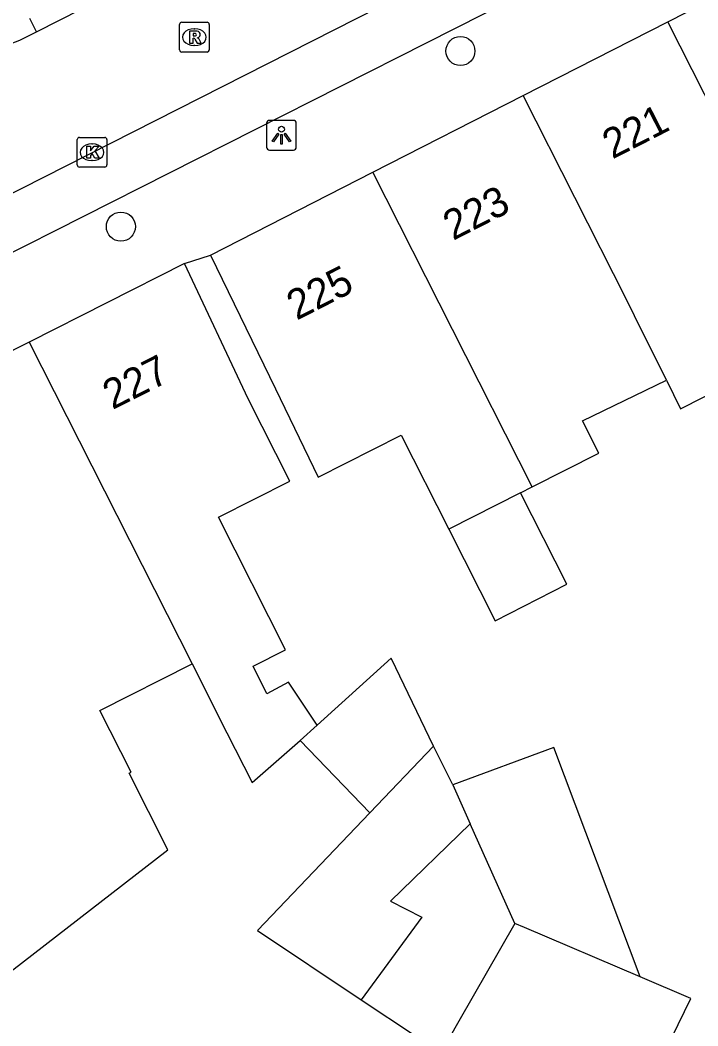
# Model space of a CAD drawing. Extents: x 161771 to 163125, y 382479 to 383177.
# Drawn here: x 162259.32 to 162282.11, y 382642.37 to 382676.18 of the extents above; entities that cross this region are included whole.
import ezdxf

# ---------------------------------------------------------------- set-up
doc = ezdxf.new("R2010")
doc.units = 0
for name, color, linetype in [('IMGEO_Boom', 7, 'Continuous'), ('IMGEO_Kolk', 7, 'Continuous'), ('IMGEO_Lichtpunt', 7, 'Continuous'), ('IMGEO_Pand', 7, 'Continuous'), ('IMGEO_Pand_nummerreeks', 7, 'Continuous'), ('IMGEO_Rijbaan_lokaal_open', 7, 'Continuous'), ('IMGEO_Rioolput', 7, 'Continuous'), ('IMGEO_Voetpad_open', 7, 'Continuous')]:
    doc.layers.add(name, color=color, linetype=linetype)

msp = doc.modelspace()

# ---------------------------------------------------------------- linework, layer by layer
at = {"layer": 'IMGEO_Boom'}
for centre in [(162274.122, 382675.143), (162262.707, 382669.24)]:
    msp.add_circle(centre, 0.489, dxfattribs=at)
at = {"layer": 'IMGEO_Kolk'}
for p, q in [((162261.237, 382671.313), (162261.237, 382672.165)), ((162261.312, 382672.239), (162262.164, 382672.239)), ((162261.725, 382672.019), (162261.75, 382672.019)), ((162262.238, 382672.165), (162262.238, 382671.313)), ((162261.748, 382671.459), (162261.723, 382671.459)), ((162262.164, 382671.239), (162261.312, 382671.239))]:
    msp.add_line(p, q, dxfattribs=at)
for points in [[(162261.237, 382671.313), (162261.237, 382672.165)], [(162261.312, 382672.239), (162262.164, 382672.239)], [(162262.238, 382672.165), (162262.238, 382671.313)], [(162261.558, 382671.939), (162261.681, 382671.939), (162261.681, 382671.788), (162261.811, 382671.939), (162261.975, 382671.939), (162261.829, 382671.788), (162261.982, 382671.539), (162261.83, 382671.539), (162261.745, 382671.703), (162261.681, 382671.636), (162261.681, 382671.539), (162261.558, 382671.539), (162261.558, 382671.939)], [(162262.164, 382671.239), (162261.312, 382671.239)]]:
    msp.add_lwpolyline(points, dxfattribs=at)
for centre, start, end in [((162261.314, 382672.163), 91.552, 178.448), ((162261.314, 382672.163), 91.552, 178.448), ((162262.162, 382672.163), 1.552, 88.448), ((162262.162, 382672.163), 1.552, 88.448), ((162261.314, 382671.315), 181.552, 268.448), ((162261.314, 382671.315), 181.552, 268.448), ((162262.162, 382671.315), 271.552, 358.448), ((162262.162, 382671.315), 271.552, 358.448)]:
    msp.add_arc(centre, 0.0765, start, end, dxfattribs=at)
for centre, major_axis, ratio, start_param, end_param in [((162261.724, 382671.739), (-0.387, 0.002), 0.722429, 4.712389, 7.853982), ((162261.749, 382671.739), (-0.39, 0.002), 0.717154, 1.570796, 4.712389)]:
    msp.add_ellipse(centre, major_axis=major_axis, ratio=ratio, start_param=start_param, end_param=end_param, dxfattribs=at)
at = {"layer": 'IMGEO_Lichtpunt'}
for p, q in [((162267.608, 382672.716), (162267.608, 382671.909)), ((162267.608, 382672.716), (162267.608, 382671.909)), ((162268.51, 382672.811), (162267.702, 382672.811)), ((162268.51, 382672.811), (162267.702, 382672.811)), ((162268.604, 382671.909), (162268.604, 382672.716)), ((162268.604, 382671.909), (162268.604, 382672.716)), ((162267.702, 382671.815), (162268.51, 382671.815)), ((162267.702, 382671.815), (162268.51, 382671.815))]:
    msp.add_line(p, q, dxfattribs=at)
for points in [[(162267.982, 382672.38), (162268.021, 382672.352), (162267.833, 382672.09), (162267.795, 382672.117), (162267.982, 382672.38)], [(162268.084, 382672.332), (162268.131, 382672.332), (162268.131, 382672.01), (162268.084, 382672.01), (162268.084, 382672.332)], [(162268.194, 382672.352), (162268.232, 382672.379), (162268.419, 382672.117), (162268.38, 382672.089), (162268.194, 382672.352)]]:
    msp.add_lwpolyline(points, dxfattribs=at)
msp.add_circle((162268.107, 382672.514), 0.0994, dxfattribs=at)
for centre, start, end in [((162267.702, 382672.716), 90, 180), ((162267.702, 382672.716), 90, 180), ((162268.51, 382672.716), 0, 90), ((162268.51, 382672.716), 0, 90), ((162267.702, 382671.909), 180, 270), ((162267.702, 382671.909), 180, 270), ((162268.51, 382671.909), 270, 0), ((162268.51, 382671.909), 270, 360)]:
    msp.add_arc(centre, 0.0946, start, end, dxfattribs=at)
at = {"layer": 'IMGEO_Pand'}
for points in [[(162281.093, 382676.126), (162286.752, 382679.015)], [(162276.232, 382673.645), (162281.093, 382676.126)], [(162286.427, 382665.598), (162281.093, 382676.126)], [(162271.182, 382671.067), (162276.232, 382673.645)], [(162281.047, 382664.078), (162279.977, 382666.241), (162279.707, 382666.786), (162276.232, 382673.645)], [(162265.725, 382668.281), (162271.182, 382671.067)], [(162276.538, 382660.493), (162271.182, 382671.067)], [(162265.725, 382668.281), (162267.907, 382663.783), (162269.344, 382660.821), (162272.128, 382662.231), (162273.729, 382659.07)], [(162264.844, 382667.999), (162259.62, 382665.358)], [(162269.306, 382652.481), (162268.346, 382653.927), (162267.616, 382653.537), (162267.149, 382654.46), (162268.246, 382655.015), (162265.991, 382659.467), (162268.391, 382660.683), (162266.991, 382663.446), (162264.844, 382667.999)], [(162281.047, 382664.078), (162281.524, 382663.114), (162283.847, 382664.291), (162286.427, 382665.598)], [(162259.62, 382665.358), (162254.089, 382662.563)], [(162259.62, 382665.358), (162265.098, 382654.543)], [(162276.538, 382660.493), (162278.779, 382661.628), (162278.228, 382662.716), (162281.047, 382664.078)], [(162254.089, 382662.563), (162257.492, 382655.529), (162252.02, 382652.768), (162252.165, 382652.483), (162252.255, 382652.529), (162254.507, 382648.066), (162257.17, 382642.789), (162264.291, 382648.283), (162262.986, 382650.861), (162263.055, 382650.896), (162262.003, 382652.976), (162265.098, 382654.543)], [(162276.144, 382660.294), (162276.538, 382660.493)], [(162276.144, 382660.294), (162273.729, 382659.07)], [(162273.729, 382659.07), (162275.288, 382655.992), (162277.703, 382657.216), (162276.144, 382660.294)], [(162273.212, 382651.773), (162271.806, 382654.711), (162271.796, 382654.732), (162269.306, 382652.481)], [(162265.098, 382654.543), (162266.273, 382652.224), (162267.122, 382650.549), (162268.73, 382651.961)], [(162268.73, 382651.961), (162269.306, 382652.481)], [(162268.73, 382651.961), (162271.073, 382649.536)], [(162271.073, 382649.536), (162273.212, 382651.773)], [(162273.865, 382650.475), (162273.212, 382651.773)], [(162280.164, 382644.016), (162277.261, 382651.725), (162273.865, 382650.475)], [(162273.865, 382650.475), (162274.454, 382649.16)], [(162271.073, 382649.536), (162267.305, 382645.573), (162270.785, 382643.25)], [(162274.454, 382649.16), (162271.77, 382646.566), (162272.821, 382646.028), (162270.785, 382643.25)], [(162275.951, 382645.815), (162274.454, 382649.16)], [(162275.951, 382645.815), (162274.067, 382642.524), (162273.461, 382641.465)], [(162280.164, 382644.016), (162276.281, 382645.674), (162275.951, 382645.815)], [(162273.461, 382641.465), (162270.528, 382636.341), (162273.075, 382635.184), (162276.316, 382641.335), (162279.97, 382639.402), (162281.873, 382643.286), (162280.164, 382644.016)], [(162270.785, 382643.25), (162272.609, 382642.033), (162273.461, 382641.465)]]:
    msp.add_lwpolyline(points, dxfattribs=at)
at = {"layer": 'IMGEO_Rijbaan_lokaal_open'}
for points in [[(162288.66, 382685.364), (162272.146, 382677.013), (162226.284, 382653.729), (162225.203, 382653.3)], [(162259.872, 382675.793), (162270.451, 382681.164)], [(162259.018, 382675.401), (162259.311, 382675.51), (162259.872, 382675.793)]]:
    msp.add_lwpolyline(points, dxfattribs=at)
at = {"layer": 'IMGEO_Rioolput'}
for p, q in [((162264.677, 382675.184), (162264.677, 382676.036)), ((162264.752, 382676.11), (162265.604, 382676.11)), ((162265.678, 382676.036), (162265.678, 382675.184)), ((162265.165, 382675.89), (162265.19, 382675.89)), ((162265.604, 382675.11), (162264.752, 382675.11)), ((162265.188, 382675.33), (162265.163, 382675.33))]:
    msp.add_line(p, q, dxfattribs=at)
for points in [[(162264.677, 382675.184), (162264.677, 382676.036)], [(162264.752, 382676.11), (162265.604, 382676.11)], [(162265.678, 382676.036), (162265.678, 382675.184)], [(162265.266, 382675.808), (162265.014, 382675.81), (162265.014, 382675.41)], [(162265.192, 382675.729), (162265.138, 382675.729), (162265.138, 382675.648)], [(162265.014, 382675.41), (162265.138, 382675.41), (162265.138, 382675.572), (162265.149, 382675.572)], [(162265.138, 382675.648), (162265.19, 382675.648)], [(162265.196, 382675.543), (162265.267, 382675.41), (162265.407, 382675.41), (162265.342, 382675.536)], [(162265.604, 382675.11), (162264.752, 382675.11)]]:
    msp.add_lwpolyline(points, dxfattribs=at)
for centre, radius, start, end in [((162264.754, 382676.034), 0.0765, 91.552, 178.448), ((162264.754, 382676.034), 0.0765, 91.552, 178.448), ((162265.602, 382676.034), 0.0765, 1.552, 88.448), ((162265.602, 382676.034), 0.0765, 1.552, 88.448), ((162265.198, 382675.633), 0.0964, 77.0061, 93.1865), ((162265.212, 382675.69), 0.0378, 276.6634, 79.6772), ((162265.265, 382675.698), 0.109, 350.3612, 89.416), ((162265.263, 382675.698), 0.112, 277.5842, 350.9817), ((162265.148, 382675.519), 0.0533, 26.0293, 88.6989), ((162265.174, 382675.837), 0.19, 274.7715, 282.9687), ((162265.247, 382675.483), 0.108, 29.5134, 73.7905), ((162264.754, 382675.186), 0.0765, 181.552, 268.448), ((162264.754, 382675.186), 0.0765, 181.552, 268.448), ((162265.602, 382675.186), 0.0765, 271.552, 358.448), ((162265.602, 382675.186), 0.0765, 271.552, 358.448)]:
    msp.add_arc(centre, radius, start, end, dxfattribs=at)
for centre, major_axis, ratio, start_param, end_param in [((162265.164, 382675.61), (-0.387, 0.002), 0.722429, 4.712389, 7.853982), ((162265.189, 382675.61), (-0.39, 0.002), 0.717154, 1.570796, 4.712389)]:
    msp.add_ellipse(centre, major_axis=major_axis, ratio=ratio, start_param=start_param, end_param=end_param, dxfattribs=at)
at = {"layer": 'IMGEO_Voetpad_open'}
for points in [[(162322.528, 382700.474), (162322.131, 382700.285), (162272.969, 382675.41), (162252.798, 382665.214)], [(162259.872, 382675.793), (162259.646, 382676.238)], [(162264.844, 382667.999), (162265.725, 382668.281)]]:
    msp.add_lwpolyline(points, dxfattribs=at)

# ---------------------------------------------------------------- texts
at = {"layer": 'IMGEO_Pand_nummerreeks'}
for s, rotation, p in [('221', 27.0436, (162279.231, 382671.493)), ('223', 27.0436, (162273.874, 382668.758)), ('225', 27.0436, (162268.617, 382666.075)), ('227', 26.7686, (162262.427, 382663.07))]:
    msp.add_text(s, height=1, rotation=rotation, dxfattribs=at).set_placement(p)

doc.saveas('drawing.dxf')
